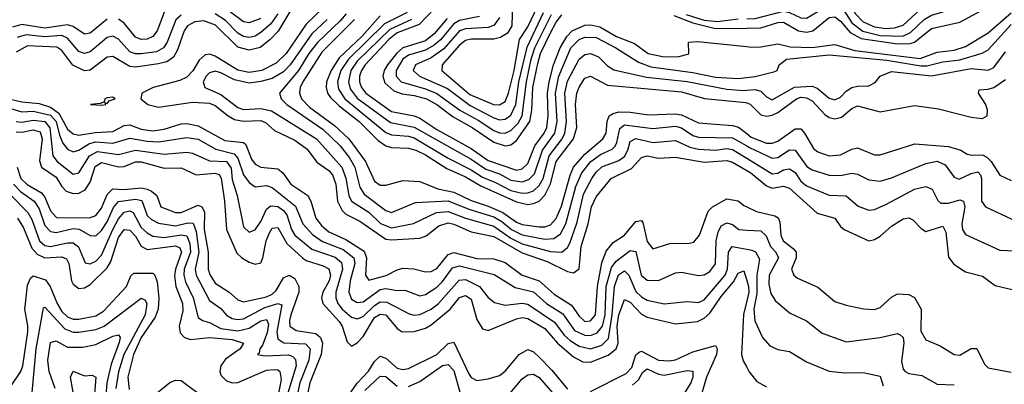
# Model space of a CAD drawing. Header units: inches. Extents: x 501365 to 657855, y 482276 to 547543.
# Tile 862 of 957: x 617442 to 620906, y 503165 to 504449. Entities that reach past the tile are written whole.
import ezdxf

# ---------------------------------------------------------------- set-up
doc = ezdxf.new("R2010")
doc.units = ezdxf.units.IN
doc.header["$MEASUREMENT"] = 0
doc.layers.add('A6510', color=7, linetype='Continuous')
doc.layers.add('A6520', color=7, linetype='Continuous')

msp = doc.modelspace()

# ---------------------------------------------------------------- linework, layer by layer
at = {"layer": 'A6510', "color": 5}
for points, elevation in [([(618422.9, 504530), (618351.1, 504408.9), (618322.4, 504377.6), (618288.4, 504351.6), (618250, 504341.8), (618210, 504352.3), (618130.8, 504430), (618090, 504445.4), (618058.7, 504441.3), (618032.9, 504427.1), (618020.7, 504410), (617997.1, 504342.9), (617982.8, 504317.2), (617959.8, 504300.2), (617930, 504293.2), (617850, 504282.2), (617830, 504284.3), (617770, 504319.2), (617750, 504317.4), (617690, 504271.2), (617670, 504268.6), (617628.5, 504288.5), (617590, 504340.5), (617572.7, 504352.7), (617470, 504357.5), (617430, 504334.9)], 2680), ([(619175.8, 504510), (619173.1, 504426.9), (619158.7, 504401.3), (619133.4, 504386.6), (619110, 504381), (619030, 504380.3), (619010, 504375.5), (618990, 504359.4), (618928.1, 504290), (618927.6, 504270), (619025.5, 504185.5), (619109.2, 504150.8), (619130, 504148.7), (619150, 504161.2), (619162.1, 504190), (619181.7, 504270), (619200.4, 504379.6), (619230, 504424.3), (619263.9, 504496.1)], 2980), ([(617959.9, 504500.1), (617925.3, 504410), (617910.2, 504389.8), (617890, 504380.5), (617870, 504379.6), (617850, 504387.5), (617810, 504436.7), (617790, 504451.5)], 2640), ([(618509.4, 504490.6), (618450, 504433.1), (618379.1, 504330), (618344.5, 504295.5), (618293.5, 504270), (618250, 504262.8), (618210, 504271.7), (618130, 504321.2), (618110, 504327.8), (618095.2, 504324.8), (618074, 504306), (618051.2, 504268.8), (618030, 504247.1), (618005.5, 504234.5), (617912, 504210), (617890, 504200.1), (617871.5, 504190), (617868.4, 504170), (617892.8, 504150), (617930, 504140.5), (618050, 504158.8), (618110, 504155.4), (618130, 504147.4), (618175.8, 504110), (618197.7, 504097.7), (618230, 504091.6), (618290, 504094), (618307.1, 504087.1), (618339, 504059), (618410, 504024.9), (618453.7, 503993.7), (618487, 503947), (618530, 503918.3), (618543.2, 503903.2), (618554.8, 503870), (618560.8, 503810), (618576.9, 503776.9), (618590, 503764.4), (618639.2, 503739.2), (618730, 503676.4), (618750, 503673.5), (618850, 503679.3), (618872.6, 503687.4), (618917.1, 503722.8), (618950, 503733.5), (618970, 503729.2), (619030, 503702.6), (619110, 503685.4), (619210, 503628.2), (619297.6, 503597.6), (619370, 503561.9), (619390, 503557.6), (619410, 503571.7), (619417.5, 503650), (619442.7, 503730), (619454.4, 503790), (619470, 503825.7), (619523.4, 503890), (619595.1, 503924.9), (619630, 503963.6), (619649.9, 503970.1), (619690, 503961.7), (619750, 503965.5), (619850, 503947.8), (619930, 503952.8), (619950, 503947.3), (620000, 503918.3)], 2720), ([(618350.7, 504469.3), (618325.9, 504434.1), (618290, 504403.5), (618270, 504391.3), (618250, 504386.1), (618230, 504389.5), (618210, 504401.8), (618166.3, 504446.3), (618129.8, 504469.8)], 2660), ([(618290, 504453.5), (618250, 504438.5), (618230, 504441.9), (618170, 504486.5)], 2640), ([(618590.5, 504470), (618570, 504444.8), (618490, 504369.2), (618459.6, 504330), (618423.1, 504270), (618356.4, 504190), (618362.4, 504170), (618381.9, 504150), (618510, 504062.9), (618570, 504004.6), (618602.6, 503962.6), (618621.2, 503930), (618639.2, 503859.2), (618654.1, 503834.1), (618730, 503776.6), (618750, 503770.1), (618834.2, 503805.8), (618950, 503811.6), (619021.8, 503781.8), (619110, 503754.9), (619138.5, 503738.5), (619172.6, 503710), (619210, 503691.9), (619290, 503676.1), (619321.9, 503678.1), (619345.2, 503694.8), (619363.8, 503730), (619398.3, 503861.7), (619419.4, 503910), (619451.1, 503950), (619486, 503974), (619526.7, 503993.3), (619536.7, 504003.3), (619543.4, 504016.6), (619553.6, 504066.4), (619570, 504078.5), (619670, 504065.7), (619750, 504074.5), (619770, 504068.2), (619810, 504041.1), (619830, 504035.8), (619950, 504033.6), (620000, 504004.3)], 2760), ([(618805.2, 504474.8), (618725.8, 504434.2), (618598.8, 504310), (618572.1, 504270), (618560, 504230), (618563.9, 504203.9), (618586, 504170), (618730, 504051.6), (618750, 504043.1), (618810, 504038.5), (618830, 504032.7), (618950, 503961.2), (619030, 503920.8), (619070, 503894.2), (619116.2, 503876.2), (619170, 503847.9), (619210, 503838.7), (619230, 503839.2), (619250, 503846.7), (619270, 503865.1), (619284.2, 503890), (619305.4, 503970), (619350.6, 504029.4), (619360.2, 504050), (619365.7, 504090), (619360.6, 504190), (619370, 504232.3), (619410.2, 504309.8), (619430, 504326.7), (619450, 504329.7), (619478.4, 504318.4), (619510, 504286.9), (619532, 504272), (619646.9, 504246.9), (619790, 504231.6), (619930, 504204.2), (619990, 504200.3), (620000, 504201)], 2840), ([(618903.1, 504490), (618847.8, 504432.2), (618770, 504402.3), (618740.8, 504379.2), (618657.7, 504290), (618644.7, 504270), (618638.1, 504250), (618638.2, 504230), (618644.3, 504210), (618659.7, 504190), (618750, 504125.3), (618830, 504110), (618850, 504102), (618910, 504062.5), (619030, 503995.5), (619090, 503952.8), (619190, 503919.4), (619210, 503923.5), (619230, 503942.9), (619255, 504005.1), (619287.9, 504050), (619297.3, 504070), (619302, 504110), (619299.5, 504190), (619304.5, 504230), (619320.2, 504290), (619344, 504350), (619367.4, 504390), (619385.9, 504410), (619430, 504429.6), (619451, 504431), (619483.4, 504423.4), (619541.9, 504390), (619605.3, 504365.3), (619653.1, 504330), (619710, 504318.1), (619761.1, 504318.9), (619792.6, 504327.4), (619796.3, 504330), (619795.1, 504370), (619827.3, 504372.7), (620000, 504354.3)], 2880), ([(619130, 504456.8), (619111.9, 504430), (619090, 504421.4), (619010, 504416.8), (618990, 504409.3), (618934, 504346), (618890, 504314.4), (618834.7, 504290), (618826, 504270), (618849, 504250), (618946.7, 504206.7), (619026.5, 504146.5), (619110, 504103.5), (619130, 504096.6), (619150, 504098.6), (619170, 504113.2), (619187.4, 504150), (619198.5, 504230), (619227.3, 504352.7), (619285.4, 504474.6)], 2960), ([(617749.5, 504450.5), (617690, 504401.2), (617670, 504398.4), (617630, 504425.3), (617610, 504430.9), (617530, 504419.5), (617450, 504431.6), (617417.3, 504422.7)], 2640), ([(618010, 504465.4), (617991.4, 504448.6), (617960.6, 504370), (617948.4, 504350), (617923.8, 504336.2), (617870, 504328.6), (617850, 504328.5), (617830, 504336), (617790, 504380.3), (617770, 504391.6), (617750, 504386.7), (617690, 504335.8), (617670, 504329.6), (617650, 504337.1), (617610, 504384.2), (617590, 504393.4), (617530, 504388.6), (617464.8, 504395.2), (617433.3, 504386.7)], 2660), ([(618524.1, 504450), (618470, 504398.8), (618393.2, 504290), (618370, 504265.8), (618330, 504242.1), (618290, 504230.9), (618250, 504226), (618197.5, 504237.5), (618150, 504262.4), (618130, 504267.6), (618110, 504262), (618098.3, 504250), (618087.8, 504230), (618094, 504210), (618150, 504185.1), (618210, 504139.9), (618230, 504133.2), (618290, 504136.3), (618328.1, 504128.1), (618486.7, 504030), (618575.3, 503930), (618590, 503891), (618599.9, 503830), (618609.9, 503809.9), (618670, 503771.8), (618711.6, 503731.6), (618750, 503716.7), (618828.2, 503731.8), (618908.2, 503770), (618950, 503773.8), (619010, 503750.6), (619110, 503721.5), (619170, 503679.8), (619210, 503659.8), (619310, 503632.9), (619350, 503630.4), (619370, 503646.8), (619377.3, 503662.7), (619404, 503736), (619425.5, 503834.5), (619454.6, 503890), (619470, 503912.4), (619490, 503930.8), (619550, 503953.4), (619570, 503967.3), (619581.9, 503990), (619590, 504020.5), (619610, 504031.2), (619670, 504016.8), (619750, 504024.2), (619800, 504000), (619830, 503993), (619890, 503990), (619930, 503996), (619950, 503992.4), (620000, 503961.7)], 2740), ([(618619.9, 504450), (618505.2, 504334.8), (618438.5, 504230), (618428.6, 504210), (618426.2, 504190), (618433.9, 504170), (618461.5, 504141.5), (618550, 504076), (618599.6, 504030), (618658.7, 503950), (618690, 503880.4), (618710, 503866.9), (618730, 503866.2), (618790, 503882.6), (618850, 503879), (618913.3, 503853.3), (618970, 503841.8), (619030, 503811.9), (619090, 503793), (619141.5, 503770), (619190, 503736.1), (619210, 503727.5), (619270, 503719.7), (619290, 503720.2), (619310, 503727), (619330, 503748.5), (619348, 503792), (619378.3, 503901.7), (619390.5, 503929.5), (619430, 503975.1), (619494.3, 504030), (619505.3, 504050), (619509.2, 504090.8), (619515.8, 504110), (619530, 504119.2), (619550, 504124.2), (619590, 504123.4), (619653.9, 504113.9), (619750, 504117.4), (619770, 504113.9), (619830, 504086.4), (619950, 504076.6), (619970.7, 504070.7), (620000, 504048)], 2780), ([(618710, 504462.7), (618646.1, 504390), (618565.8, 504314.2), (618537.9, 504270), (618522, 504230), (618519.9, 504210), (618525.5, 504190), (618535.5, 504175.5), (618565.8, 504145.8), (618636, 504090), (618703.4, 504023.4), (618730, 504005.4), (618750, 503998.9), (618810, 503997), (618836.3, 503990), (618870, 503973.6), (618944.6, 503924.6), (619010, 503895.9), (619064.4, 503864.4), (619190, 503807.5), (619230, 503798.8), (619250, 503801.5), (619269.6, 503810.4), (619290, 503831.3), (619310, 503871.5), (619329.8, 503950.2), (619390, 504030), (619402.2, 504070), (619398.1, 504150), (619402.6, 504190), (619410, 504211.6), (619430, 504243.5), (619450, 504249.7), (619510, 504218.9), (619770, 504195.3), (619851.3, 504171.3), (619997, 504157), (620000, 504156)], 2820), ([(618820.8, 504450), (618744.9, 504415.1), (618630, 504302.5), (618607.4, 504270), (618598.9, 504230), (618605.1, 504205.1), (618630, 504172.2), (618746.7, 504086.7), (618830, 504071.2), (619030, 503958.1), (619082.3, 503922.3), (619130, 503906), (619170, 503883.6), (619210, 503878.4), (619233.3, 503886.7), (619253.6, 503906.4), (619281.3, 503990), (619324.4, 504050), (619333, 504090), (619327.7, 504190), (619338.8, 504250), (619381.7, 504350), (619410, 504379.1), (619430, 504387.5), (619470, 504386.7), (619539.9, 504350), (619619.5, 504299.5), (619662.8, 504282.8), (619810, 504263.7), (619890, 504246.9), (619970, 504242.5), (620000, 504245.5)], 2860), ([(618946.3, 504453.7), (618900.8, 504399.2), (618870, 504375.2), (618789.6, 504350), (618768.5, 504331.5), (618736.4, 504290), (618724.5, 504270), (618719.8, 504250), (618727.3, 504227.3), (618758.9, 504198.9), (618788, 504188), (618830, 504182.6), (618873.7, 504170), (618910.1, 504150.1), (618967.2, 504107.2), (619033.5, 504070), (619110, 504017.5), (619150, 504005.2), (619170, 504008), (619190, 504023.2), (619237, 504090), (619244.4, 504130), (619248, 504210), (619264.7, 504295.3), (619274.7, 504330), (619310, 504403.2), (619330, 504440.6), (619350, 504465.9)], 2920), ([(619059.5, 504460.5), (618990, 504445.9), (618970, 504434.8), (618922.1, 504377.9), (618900.6, 504359.4), (618870, 504341.8), (618810, 504324.4), (618790.1, 504310), (618766.2, 504270), (618766.3, 504250), (618783.7, 504230), (618870, 504205.4), (618910, 504188.7), (618990.4, 504130.4), (619055.4, 504095.4), (619110, 504059.2), (619130, 504050.9), (619150, 504050), (619170, 504059.3), (619195.4, 504084.6), (619210, 504110.1), (619224.9, 504230), (619241.5, 504310), (619254.9, 504350), (619313.1, 504466.9)], 2940), ([(619743.6, 504463.6), (619810, 504438.3), (619890, 504418), (620000, 504419.3)], 2920), ([(619787.4, 504467.4), (619850, 504447.6), (619897.6, 504442.4), (619970, 504451.9)], 2940), ([(617390, 504173.7), (617450, 504159.6), (617510, 504153.5), (617550, 504141.6), (617580.1, 504120.1), (617610, 504063.3), (617630, 504046.6), (617650, 504042.8), (617707.6, 504052.4), (617770, 504055.8), (617810, 504076.1), (617830, 504079.1), (617870, 504064), (617910, 504057.3), (617950, 504063.5), (618010, 504082.5), (618030, 504083.6), (618070, 504075.4), (618164.2, 504024.2), (618230, 504016.4), (618237.6, 504010), (618257.9, 503957.9), (618270, 503940.1), (618290, 503929.7), (618350, 503924.4), (618368.1, 503910), (618395.9, 503870), (618455.5, 503830), (618466.1, 503810), (618483.9, 503750), (618503.9, 503723.9), (618530, 503702.4), (618590, 503675.2), (618654.1, 503634.1), (618662.5, 503610), (618659, 503550), (618670, 503531.6), (618731.6, 503548.4), (618770, 503568.5), (618790, 503573.8), (618828.8, 503571.2), (618870, 503560.6), (618890, 503562), (618910, 503573.5), (618950, 503622.6), (618970, 503629.3), (619050, 503608.6), (619110, 503607.4), (619150, 503594), (619210, 503549.6), (619270, 503529.8), (619322.4, 503482.4), (619383.3, 503443.3), (619410, 503404.9), (619430, 503386.8), (619450, 503388.6), (619467.9, 503410), (619474.8, 503510), (619490, 503592.7), (619505.6, 503634.4), (619530, 503663.9), (619570, 503690.1), (619610, 503737.9), (619630, 503742.2), (619634.8, 503734.8), (619650, 503667.7), (619670, 503641.7), (619730, 503661.5), (619797.9, 503662.1), (619813.9, 503666), (619834.2, 503690), (619864.8, 503775.2), (619879.4, 503790), (619930, 503818.3), (619970, 503810.8), (619990, 503795.1), (620000, 503790.3)], 2680), ([(617390, 504141.9), (617450, 504124.1), (617490, 504126.9), (617550, 504113.1), (617570, 504090), (617582.1, 504042.1), (617594.4, 504014.4), (617610, 503992.9), (617630, 503983.8), (617650, 503989.7), (617687.1, 504012.9), (617710, 504018.6), (617770, 504014.8), (617830, 504031.7), (617890, 504020.9), (617930, 504019.4), (618030, 504034.4), (618070, 504027.9), (618132.7, 503992.7), (618197, 503977), (618210, 503961.3), (618230, 503902.7), (618250, 503875.6), (618270, 503860.4), (618310, 503865), (618330, 503857.7), (618413, 503793), (618438.3, 503730), (618472.3, 503692.3), (618507.7, 503667.7), (618579.8, 503639.8), (618618.2, 503610), (618621.2, 503590), (618604.9, 503530), (618600.6, 503490), (618610, 503464.6), (618630, 503453.6), (618650, 503456.1), (618710, 503499), (618730, 503502.2), (618770, 503495.7), (618797.1, 503497), (618850, 503476.6), (618870, 503481.8), (618910, 503507.2), (618930, 503526.9), (618965, 503575), (618990, 503582.6), (619111.3, 503551.3), (619185.7, 503505.7), (619250, 503491.1), (619295, 503450), (619353, 503413), (619394.4, 503354.4), (619430, 503337.8), (619450, 503337.3), (619473.9, 503346.1), (619492.6, 503370), (619501.7, 503410), (619505.5, 503510), (619523.8, 503576.2), (619540.9, 503599.1), (619590, 503636.7), (619610, 503632.4), (619628.9, 503548.9), (619650, 503531.8), (619690, 503530.7), (619750, 503557.9), (619770, 503559.5), (619830, 503547.7), (619849.9, 503550.1), (619870, 503561.8), (619890.6, 503589.4), (619892.6, 503670), (619899.4, 503700.6), (619910, 503722.9), (619930, 503734), (619950, 503728), (619972.2, 503710), (620000, 503708.3)], 2660), ([(617430.2, 504090.2), (617450, 504088.1), (617490, 504095.2), (617530.3, 504090), (617548.1, 504068.1), (617558.9, 503970), (617573.7, 503950), (617630, 503905.4), (617650, 503909.6), (617687.6, 503970), (617715.6, 503984.4), (617790, 503974.9), (617850, 503990), (617950, 503975.4), (618030, 503982.9), (618050, 503978.7), (618110, 503952.6), (618170, 503949.2), (618185.8, 503925.8), (618190, 503886.2), (618207.4, 503830), (618230, 503719.3), (618250, 503700.8), (618270, 503708.8), (618290, 503738.7), (618310, 503781.4), (618326.2, 503793.8), (618350, 503791.2), (618370, 503777.1), (618381.9, 503761.9), (618397.9, 503710), (618410, 503690), (618470, 503641.1), (618552.3, 503612.3), (618573.9, 503593.9), (618578.3, 503570), (618554.4, 503490), (618554.4, 503470), (618561.3, 503450), (618576.5, 503430), (618610, 503401.7), (618630, 503395.5), (618650, 503403.5), (618690, 503442.6), (618710, 503455.1), (618734.2, 503454.2), (618812.7, 503412.7), (618830, 503408.6), (618850, 503410.9), (618890, 503430.3), (618915.6, 503450), (618988.4, 503531.6), (619010, 503533.9), (619060.1, 503510), (619090, 503470.8), (619112.7, 503452.7), (619150, 503443.9), (619210, 503450.6), (619230, 503446.9), (619324, 503384), (619358.2, 503338.2), (619379, 503319), (619410, 503300), (619450, 503290.3), (619490, 503302.9), (619513.3, 503326.7), (619526.2, 503410), (619534.6, 503510), (619549.3, 503550.7), (619570, 503564.7), (619585, 503550), (619610, 503491.8), (619630, 503472.6), (619650, 503461.7), (619710, 503448.8), (619790, 503456.4), (619830, 503453.2), (619850, 503462.9), (619924, 503550), (619932.9, 503570), (619935.9, 503630), (619949.2, 503650), (620000, 503640.7)], 2640), ([(617430, 504054.6), (617450, 504053.1), (617490, 504060.8), (617513.6, 504053.6), (617521.3, 504030), (617512.3, 503952.3), (617518.6, 503930), (617570, 503894.7), (617590, 503861.3), (617605.3, 503845.3), (617630, 503836.6), (617650, 503838.3), (617672.7, 503850), (617690, 503877), (617707.8, 503932.2), (617730, 503946), (617790, 503931.4), (617810, 503932.5), (617850, 503948.4), (617870, 503949), (617950, 503926.4), (618010, 503927.4), (618062.9, 503902.9), (618129.1, 503909.1), (618144, 503904), (618151.1, 503891.1), (618162.9, 503810), (618169.1, 503710), (618206.5, 503626.5), (618224.1, 503610), (618250, 503595.1), (618270, 503588.1), (618290, 503592.3), (618297.5, 503610), (618309.1, 503670), (618321.4, 503698.6), (618330, 503715.2), (618350, 503717.4), (618381.5, 503661.5), (618437.6, 503610), (618450, 503601), (618510, 503582.8), (618530, 503571.9), (618535.9, 503550), (618530.4, 503530), (618509.1, 503489.1), (618504.2, 503470), (618508.4, 503450), (618566.1, 503386.1), (618576.6, 503370), (618594.2, 503314.2), (618610, 503299.8), (618630, 503310.9), (618650, 503333.7), (618690, 503400.1), (618710, 503411.9), (618730, 503410), (618770, 503361.1), (618787.8, 503350), (618830, 503350.6), (618870, 503362.8), (618890, 503374), (618956.3, 503430), (618990, 503470.7), (619010, 503478.1), (619030, 503465.2), (619050, 503393), (619070, 503360.4), (619090, 503355.1), (619190, 503395.7), (619210, 503400.2), (619230, 503396.6), (619290, 503362), (619334.7, 503310), (619390, 503261.9), (619423.7, 503243.7), (619450, 503242.8), (619512.6, 503267.4), (619540.9, 503290), (619547.7, 503310), (619544.4, 503370), (619549.7, 503410.3), (619570, 503464.3), (619590, 503454.1), (619630, 503411.6), (619650, 503401.8), (619750, 503378.2), (619826.5, 503386.5), (619850, 503397.8), (619870, 503415.1), (619910, 503474.1), (619953.5, 503526.5), (619970, 503557), (619990, 503564.8), (620000, 503530.3)], 2620), ([(617433.2, 503930), (617446.5, 503890), (617468.2, 503868.2), (617518.9, 503838.9), (617530, 503824), (617550, 503776.1), (617570, 503753.8), (617572.9, 503752.9), (617688.2, 503751.8), (617710, 503759), (617730, 503785.3), (617750, 503833.7), (617770, 503853.1), (617810, 503851.1), (617870, 503857.5), (617890, 503852.6), (617905.8, 503845.8), (617924.2, 503830), (617938.2, 503790), (617990, 503770.4), (618010, 503770.3), (618070, 503795.8), (618082.8, 503790), (618092.2, 503772.2), (618091.4, 503710), (618105.6, 503630), (618105.3, 503570), (618111.3, 503551.3), (618130, 503521.3), (618179.3, 503490), (618210, 503462.4), (618230, 503455.5), (618310, 503473.5), (618330, 503482.7), (618344.1, 503495.9), (618370, 503539.7), (618390, 503549.7), (618410, 503537.7), (618424.3, 503510), (618423.6, 503490), (618395.8, 503410), (618390.8, 503390), (618393, 503370), (618414.6, 503354.6), (618484.2, 503344.1), (618500.1, 503330), (618507.5, 503310), (618502.5, 503270), (618462.6, 503170), (618456.3, 503136.3)], 2580), ([(617420.4, 503870), (617444.6, 503844.6), (617493.2, 503810), (617510, 503783), (617530, 503724.5), (617550, 503702.8), (617570, 503699.9), (617630, 503714.2), (617651.4, 503711.4), (617690, 503689.7), (617710, 503688.4), (617730, 503706.8), (617750, 503737.8), (617771.8, 503788.2), (617790, 503809.2), (617850, 503817.3), (617872.1, 503812.1), (617890, 503759.7), (617905.4, 503745.4), (617930, 503733), (617990, 503723.2), (618033.9, 503733.9), (618052.9, 503732.9), (618062.9, 503702.9), (618072.8, 503630), (618059.4, 503570), (618062.7, 503550), (618110, 503460.3), (618150, 503432.6), (618170, 503408), (618190, 503396.4), (618210, 503393.2), (618230, 503396.2), (618304.6, 503435.4), (618350.1, 503450.1), (618364.9, 503444.9), (618347.3, 503350), (618350, 503325.7), (618371.7, 503311.7), (618448, 503308), (618463.8, 503290), (618459, 503250), (618427.7, 503170), (618415, 503110)], 2560), ([(617410, 503831.8), (617471.1, 503770), (617484.9, 503744.9), (617511.7, 503670), (617530, 503654.2), (617550, 503650.5), (617610, 503663.7), (617630, 503663.5), (617648.7, 503648.7), (617672.8, 503592.8), (617690, 503589), (617710, 503599), (617730, 503620.3), (617769.5, 503710), (617790, 503747.6), (617810, 503771.6), (617830, 503776.4), (617840.8, 503770), (617870, 503717.4), (617890, 503698.2), (617910, 503686.8), (617950, 503682.5), (618010, 503691.5), (618030, 503687.7), (618040.9, 503660.9), (618043, 503630), (618021, 503570), (618019.9, 503550), (618025.9, 503525.9), (618052.7, 503470), (618070, 503400.6), (618084.7, 503390), (618110, 503382.8), (618150, 503361.8), (618210, 503353.5), (618250, 503362.4), (618290, 503388.6), (618310, 503393), (618317, 503377), (618313.1, 503346.9), (618296.5, 503303.5), (618286.9, 503290), (618284.8, 503275.2), (618278.5, 503270), (618305.1, 503265.1), (618388.4, 503268.4), (618403, 503263), (618412.9, 503252.9), (618414.5, 503230), (618384.7, 503130)], 2540), ([(617434.1, 503750), (617455.6, 503715.6), (617484.8, 503644.8), (617503.5, 503623.5), (617530, 503611), (617590, 503614), (617607, 503607), (617614.6, 503590), (617624.6, 503530), (617630, 503518.2), (617650, 503502.5), (617670, 503504.6), (617690, 503516.1), (617750, 503575.1), (617762.3, 503597.7), (617790, 503681.6), (617810, 503710.1), (617830, 503707.9), (617850, 503686.3), (617870, 503651.6), (617890, 503640), (617990, 503652.7), (618005.4, 503645.4), (618011.2, 503630), (617990.2, 503570), (617987.2, 503547.2), (617991, 503510), (618015.2, 503450), (618016, 503424), (618003.5, 503370), (618006.4, 503346.4), (618021.7, 503330), (618043.1, 503323.1), (618110, 503330), (618190, 503322.6), (618229.5, 503310), (618217.7, 503290), (618166.3, 503253.7), (618150.3, 503230), (618146.6, 503210), (618150, 503197.1), (618170, 503177), (618190, 503170.6), (618210, 503171.8), (618310, 503214.7), (618337.5, 503217.5), (618350, 503216.1), (618357.7, 503210), (618361.7, 503181.7), (618344.1, 503090)], 2520), ([(617410, 503156.5), (617446.3, 503210), (617452.6, 503230), (617470.2, 503350.2), (617470.8, 503370.8), (617460.3, 503430), (617461.9, 503450), (617470, 503514.2), (617480.6, 503539.4), (617490, 503547.6), (617532.6, 503532.6), (617549.3, 503510), (617573.4, 503450), (617590, 503421.5), (617610, 503402.2), (617630, 503394.9), (617650, 503394.5), (617710, 503406.8), (617737.2, 503422.8), (617817.4, 503510), (617833, 503547), (617844, 503556), (617910, 503556.7), (617917.8, 503550), (617926.1, 503526.1), (617931.5, 503468.5), (617929.6, 503430), (617918.9, 503401.1), (617869.9, 503330), (617841.9, 503270), (617822.3, 503190), (617827.1, 503147.1)], 2480), ([(617483.5, 503110), (617499.9, 503290), (617525.7, 503434.3), (617530, 503437.1), (617600.6, 503360.6), (617630, 503349), (617650, 503349.3), (617710, 503358.4), (617739.7, 503370), (617870, 503467.9), (617882.5, 503462.5), (617889.6, 503449.6), (617883.8, 503410), (617807.9, 503270), (617789.4, 503209.4), (617779.9, 503150)], 2460), ([(620000, 503459.4), (619989.1, 503410.9), (619981.3, 503270), (619987.8, 503247.8), (620000, 503225.8)], 2620), ([(617566.4, 503150), (617545.4, 503210), (617540.7, 503250), (617550, 503311.9), (617570, 503317.8), (617610, 503296.1), (617664.3, 503295.7), (617710, 503305.8), (617770, 503334.8), (617790, 503339.8), (617795.3, 503330), (617792, 503312), (617764.1, 503235.9), (617748.2, 503170), (617744.7, 503124.7)], 2440), ([(618590, 503111.1), (618630, 503169.2), (618669.1, 503210.9), (618690, 503245.6), (618710, 503264.4), (618730, 503256.9), (618770, 503222.2), (618790, 503217.5), (618810, 503220.5), (618910, 503269.5), (618950, 503308.9), (618970, 503313), (619022.1, 503202.1), (619030, 503189), (619050, 503178.5), (619090, 503183.8), (619130, 503196.7), (619150, 503211.6), (619199.2, 503270), (619230, 503287.3), (619250, 503279.5), (619270, 503260.2), (619314.8, 503214.8), (619370, 503148.4)], 2580), ([(619450, 503139.5), (619576.3, 503203.7), (619596, 503224), (619610, 503269.4), (619621.4, 503278.6), (619630, 503281.3), (619690, 503249.8), (619727.3, 503247.3), (619750, 503251.2), (619810, 503278.9), (619890, 503301.6), (619896.6, 503290), (619893.7, 503270), (619858.5, 503190), (619840.8, 503130)], 2580), ([(618810, 503157.9), (618850, 503175), (618930, 503231.4), (618950, 503235.3), (618970, 503213.4), (618996.6, 503116.6)], 2560), ([(617635.3, 503110), (617620.8, 503190), (617630, 503211.7), (617670, 503195.5), (617697.3, 503197.3), (617710, 503190.3), (617705.8, 503130)], 2420), ([(618656.4, 503143.6), (618710, 503193.4), (618730, 503192.2), (618770, 503158.6)], 2560), ([(619166.7, 503133.3), (619210, 503184.3), (619230, 503198.7), (619250, 503200.5), (619270, 503189.2), (619350, 503097.8)], 2560), ([(619598.1, 503161.9), (619618.8, 503181.2), (619633.2, 503206.8), (619650, 503220.1), (619690, 503200.4), (619710, 503197.6), (619790, 503214.1), (619810, 503211.3), (619810.1, 503190), (619803.5, 503170), (619766.2, 503110)], 2560), ([(617925.5, 503134.5), (617970, 503171.1), (617990, 503179.5), (618010, 503178.7), (618083.6, 503123.6)], 2480)]:
    msp.add_lwpolyline(points, dxfattribs=dict(at, elevation=elevation))
at = {"layer": 'A6510', "color": 5, "elevation": 2720}
msp.add_lwpolyline([(617770, 504176), (617750, 504173.7), (617741.1, 504170), (617739.6, 504160.4), (617726, 504154), (617691.3, 504150), (617730, 504147.7), (617745.2, 504150), (617742, 504158), (617750, 504153.4), (617757, 504163), (617777.4, 504170)], close=True, dxfattribs=at)
at = {"layer": 'A6520', "color": 5}
for points, elevation in [([(620000, 504488.1), (620050, 504492), (620130, 504516.1), (620150, 504514.7), (620190, 504502), (620210, 504502.2), (620310, 504549.8), (620330, 504552), (620350, 504534.6), (620382.4, 504470), (620410, 504441.5), (620450, 504424), (620490, 504418.5), (620519.9, 504420.1), (620550.2, 504429.8), (620610, 504484.9), (620630, 504497.7), (620770, 504551.5), (620890, 504606.7), (620924.9, 504630)], 2960), ([(620000, 504452.6), (620030, 504453.2), (620130, 504478.6), (620150, 504474.8), (620190, 504455.4), (620210, 504455), (620290, 504501.5), (620310, 504508.6), (620330, 504500.2), (620370, 504438.4), (620408.2, 504408.2), (620470, 504393.3), (620549.1, 504390.9), (620575.9, 504404.1), (620624.6, 504450), (620650, 504465.4), (620770, 504500.7), (620935.7, 504590)], 2940), ([(620000, 504419.3), (620050, 504419.9), (620110, 504439.7), (620130, 504440.2), (620182.4, 504410), (620210, 504405), (620232.5, 504410), (620290, 504457.2), (620310, 504459), (620330, 504443.9), (620364.1, 504404.1), (620402.7, 504382.7), (620530, 504363.6), (620575.1, 504364.9), (620590, 504370.5), (620650, 504417.5), (620750, 504440.7), (620870, 504504.4), (620963.9, 504570)], 2920), ([(620000, 504354.3), (620012.9, 504352.9), (620050, 504353.8), (620110, 504363.9), (620153.2, 504353.2), (620230, 504350.7), (620310, 504361.8), (620380.4, 504340.4), (620610, 504312.5), (620670, 504335.1), (620730, 504341.4), (620770, 504354.4), (620850, 504402.6), (620930, 504473.6)], 2880), ([(620000, 504245.5), (620030, 504248.5), (620095, 504265), (620107, 504270), (620114, 504290), (620139.7, 504310), (620290, 504325), (620493.3, 504306.7), (620613.1, 504286.9), (620633.5, 504286.5), (620690, 504300.4), (620750, 504307.7), (620828.4, 504331.6), (620850, 504342.4), (620930, 504432)], 2860), ([(620000, 504201), (620030, 504203.1), (620050, 504197.7), (620070, 504177.1), (620090, 504167), (620168.6, 504211.4), (620230, 504215.3), (620247.7, 504207.7), (620290, 504172.6), (620310, 504166.4), (620330, 504176.3), (620350, 504197.8), (620369.9, 504210.1), (620390, 504215.3), (620430, 504215.6), (620451.8, 504228.2), (620470, 504250.3), (620510, 504266.5), (620650, 504251.5), (620790, 504277.1), (620850, 504271.6), (620870, 504281.1), (620910, 504336.4)], 2840), ([(620000, 504156), (620011.9, 504151.9), (620050, 504113.8), (620070, 504109.1), (620090, 504112.5), (620110, 504122.4), (620175.5, 504170), (620190, 504176.1), (620210, 504174.5), (620230, 504162.9), (620275.1, 504115.1), (620290, 504104.8), (620310, 504100.2), (620333.6, 504106.4), (620370, 504136.4), (620390, 504145.9), (620470, 504124.6), (620590, 504146.8), (620675, 504135), (620790, 504105.9), (620830, 504101.3), (620845.6, 504110), (620847.4, 504130), (620841.4, 504150), (620815.1, 504190), (620818, 504202), (620850, 504204), (620870, 504210.8), (620910, 504238.5)], 2820), ([(620000, 504048), (620015.8, 504035.8), (620070, 504014.7), (620090, 504013.9), (620110, 504021.3), (620170, 504064.3), (620190, 504064.3), (620203.8, 504050), (620235.4, 503995.4), (620250, 503983.9), (620290, 503970.1), (620330, 503973.7), (620370, 503993.6), (620390, 503998.2), (620450, 503973.6), (620470, 503973.2), (620592, 504012), (620710, 504002.5), (620753, 503990), (620775.6, 503975.6), (620791.6, 503971.6), (620830, 503972.8), (620844.6, 503964.6), (620859.8, 503950), (620890, 503901.2), (620930, 503882.4)], 2780), ([(620000, 504004.3), (620010, 503998.5), (620090, 503960.9), (620110, 503963.8), (620150, 503990.8), (620170, 503989.6), (620212.1, 503932.1), (620230, 503920.9), (620290, 503901.6), (620330, 503900.1), (620370, 503908.4), (620390, 503905.3), (620430, 503885.3), (620470, 503880.8), (620510, 503892.4), (620630, 503943.2), (620670, 503951.2), (620698.5, 503938.5), (620730, 503894.8), (620747.4, 503887.4), (620790, 503908), (620813.6, 503913.6), (620823, 503903), (620826.4, 503890), (620825.6, 503810), (620839.7, 503790), (620950, 503738.4)], 2760), ([(620000, 503961.7), (620090, 503906.4), (620110, 503908.2), (620130, 503920.4), (620150, 503923.5), (620170, 503911.4), (620190, 503880.1), (620210, 503864.1), (620290, 503831.5), (620350, 503829.2), (620392.7, 503792.7), (620430, 503778.4), (620450, 503780.7), (620490, 503797.9), (620590, 503852.1), (620630, 503861.2), (620652.2, 503852.2), (620672.5, 503812.5), (620683.5, 503803.5), (620710, 503802.6), (620750, 503815.1), (620762.3, 503810), (620767.3, 503790), (620756.5, 503730), (620759.4, 503710), (620770, 503693.2), (620890, 503637.9), (620970, 503634.1)], 2740), ([(620000, 503918.3), (620014.4, 503910), (620070, 503863.6), (620090, 503855.7), (620130, 503862.4), (620150, 503855.6), (620247.5, 503767.5), (620310, 503750.6), (620330, 503721.2), (620343, 503710), (620430, 503670.7), (620450, 503674.7), (620470, 503686.5), (620510, 503722.1), (620550, 503747.5), (620570, 503751.3), (620584.7, 503744.7), (620613.6, 503713.6), (620630, 503703.1), (620690, 503722.3), (620700.7, 503700.7), (620710, 503613.1), (620728.3, 503588.3), (620770, 503561.2), (620830, 503545.5), (620873.6, 503513.6), (620938.1, 503498.1)], 2720), ([(620000, 503790.3), (620034.1, 503774.1), (620098.4, 503758.4), (620110.8, 503750.8), (620116.3, 503736.3), (620120.1, 503690), (620127.8, 503670), (620163.7, 503643.7), (620174.4, 503630), (620173.5, 503610), (620157.9, 503570), (620165.3, 503550), (620178.3, 503538.3), (620250, 503507.2), (620310, 503456.3), (620350, 503443.3), (620411.2, 503431.2), (620450, 503429), (620470, 503435.4), (620510, 503471.9), (620530, 503483.5), (620570, 503480.9), (620590, 503471.3), (620614.2, 503430), (620612.7, 503352.7), (620630, 503321.4), (620680.5, 503300.5), (620730, 503269.5), (620750, 503267.8), (620790, 503291.2), (620810, 503291.6), (620836.4, 503236.4), (620850, 503222.7), (620930, 503208.1)], 2680), ([(620000, 503708.3), (620050, 503705.2), (620068.5, 503688.5), (620083.7, 503650), (620102.1, 503630), (620111.3, 503610), (620079.2, 503550), (620078.1, 503518.1), (620084.7, 503484.7), (620100.6, 503460.6), (620150, 503416.8), (620210, 503388.7), (620265.6, 503345.6), (620350, 503315.1), (620470, 503330.1), (620530, 503344.4), (620539.9, 503339.9), (620550.8, 503330), (620552.7, 503310), (620545.1, 503245.1), (620550, 503218.5), (620558, 503210), (620570, 503203.6), (620616, 503196), (620670, 503165.5), (620730, 503163.7)], 2660), ([(620000, 503640.7), (620017.5, 503637.5), (620031.1, 503631.1), (620045.3, 503605.3), (620035.5, 503550), (620035.6, 503484.4), (620025.1, 503430), (620028.5, 503388.5), (620055.9, 503330), (620080.8, 503300.8), (620110, 503287.4), (620150, 503280.9), (620210, 503243.7), (620290, 503211.4), (620345.3, 503205.3), (620410, 503206.6), (620470, 503193.2), (620480.2, 503160.2)], 2640), ([(620000, 503530.3), (620005.9, 503510), (620006.9, 503490), (620000, 503459.4)], 2620), ([(620000, 503225.8), (620009.2, 503209.2), (620035.5, 503175.5), (620070, 503155.7)], 2620)]:
    msp.add_lwpolyline(points, dxfattribs=dict(at, elevation=elevation))

doc.saveas('drawing.dxf')
